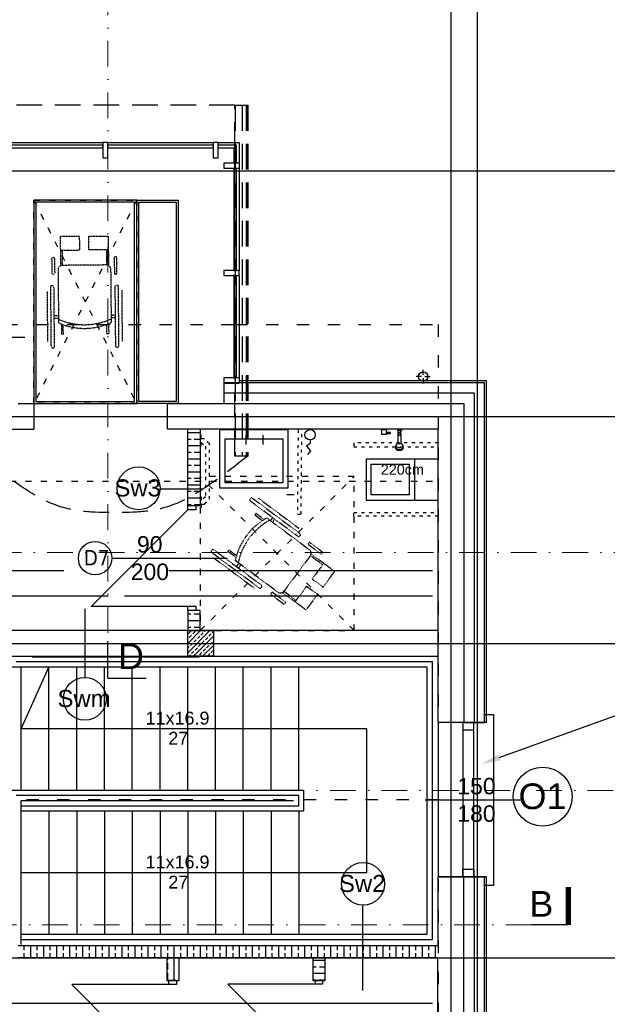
# Model space of a CAD drawing. Header units: millimetres. Extents: x -7023 to 53801, y 9849 to 33561.
# Tile 361 of 537: x 15680 to 16251, y 29284 to 30242. Entities that reach past the tile are written whole.
import ezdxf

# ---------------------------------------------------------------- set-up
doc = ezdxf.new("R2010")
doc.units = ezdxf.units.MM
for name, pattern in [('ACAD_ISO03W100', [30, 12, -18]), ('DASHDOT', [1, 0.5, -0.25, 0, -0.25]), ('DASHED2', [0.375, 0.25, -0.125])]:
    doc.linetypes.add(name, pattern=pattern)
doc.layers.add('.IE_podklad', color=252, linetype='Continuous')
doc.styles.add('Arial', font='arial.ttf', dxfattribs={"height": 125})
doc.styles.add('Opisowy', font='arial.ttf')
doc.styles.get("Standard").update_dxf_attribs({"font": 'arial.ttf'})
doc.linetypes.add('ZIGZAG', pattern='A,0.00254,-5.08,[131,ltypeshp.shx,S=5.08,R=0,X=-5.08,Y=0],-10.16,[131,ltypeshp.shx,S=5.08,R=180,X=5.08,Y=0],-5.08', length=20.32254)

# ---------------------------------------------------------------- blocks, each defined once
blk = doc.blocks.new('A$C1DFA66E7')
at = {"layer": '.IE_podklad'}
blk.add_lwpolyline([(0, 5.07), (0, 8.45), (3.44, 11.29), (-0.26, 15.76), (2.53, 19.42)], dxfattribs=at)
blk.add_circle((0, 0), 5.07, dxfattribs=at)

msp = doc.modelspace()

# ---------------------------------------------------------------- linework, layer by layer
at = {"layer": '.IE_podklad', "ltscale": 25}
for p, q in [((16099.35, 30677.78), (16099.35, 28585.65)), ((16124.85, 30677.78), (16124.85, 28585.65)), ((14357.9, 30095.45), (17656.89, 30095.45)), ((14357.9, 29856.45), (17340.46, 29856.45)), ((14357.9, 29635.45), (17656.89, 29635.45)), ((15765.69, 29601.74), (15802.74, 29601.74)), ((14357.9, 29329.45), (17656.89, 29329.45))]:
    msp.add_line(p, q, dxfattribs=at)
at = {"layer": '.IE_podklad', "linetype": 'DASHDOT', "lineweight": 13, "ltscale": 50}
for p, q in [((15765.69, 30422.19), (15765.69, 29637.68)), ((14353.97, 29724.12), (16912.27, 29724.12))]:
    msp.add_line(p, q, dxfattribs=at)
at = {"layer": '.IE_podklad', "linetype": 'DASHED2', "ltscale": 100}
for p, q in [((15889.15, 30159.17), (15654.15, 30159.17)), ((15889.15, 29817.8), (15889.15, 30159.17)), ((15889.15, 30159.17), (15901.65, 30159.17)), ((15889.47, 30159.17), (15889.47, 29817.8)), ((15896.33, 30159.17), (15896.33, 29817.8)), ((15900.14, 30159.17), (15900.14, 29817.8)), ((15900.38, 30159.17), (15900.38, 29817.8)), ((15901.65, 30159.17), (15901.65, 29817.8)), ((15901.65, 29817.8), (15889.15, 29817.8))]:
    msp.add_line(p, q, dxfattribs=at)
at = {"layer": '.IE_podklad'}
for p, q in [((15653.35, 30122.95), (15760.59, 30122.95)), ((15760.59, 30120.4), (15658.35, 30120.4)), ((15658.35, 30117.9), (15760.59, 30117.9)), ((15760.59, 30117.9), (15760.59, 30120.4)), ((15765.59, 30122.95), (15868.02, 30122.95)), ((15868.02, 30120.4), (15765.59, 30120.4)), ((15765.59, 30117.9), (15868.02, 30117.9)), ((15873.02, 30117.9), (15888.3, 30117.9)), ((15888.3, 30117.9), (15888.3, 30102.95)), ((15893.35, 30102.95), (15878.35, 30102.95)), ((15878.35, 30097.95), (15893.35, 30097.95)), ((15888.3, 30097.95), (15888.3, 29998.39)), ((15890.8, 29998.39), (15890.8, 30097.95)), ((15893.35, 30097.95), (15893.35, 29998.08)), ((15888.3, 29998.39), (15890.8, 29998.39)), ((15888.3, 29993.39), (15888.3, 29893.84)), ((15890.8, 29993.39), (15888.3, 29993.39)), ((15890.8, 29893.84), (15890.8, 29993.39)), ((15893.35, 29993.08), (15893.35, 29888.84)), ((15617.24, 29933.67), (15684.71, 29933.67)), ((16131.85, 29888.95), (15878.35, 29888.95)), ((15878.35, 29888.95), (15878.35, 29868.95)), ((16133.85, 29890.95), (15893.35, 29890.95)), ((16131.85, 29558.51), (16131.85, 29888.95)), ((16133.85, 29558.51), (16133.85, 29890.95)), ((15678.35, 29868.95), (15693.65, 29868.95)), ((15693.65, 29868.95), (15693.65, 29843.95)), ((15823.69, 29843.95), (15823.69, 29868.95)), ((15823.69, 29868.95), (16111.85, 29868.95)), ((16111.85, 29868.95), (16111.85, 29558.51)), ((15420.85, 29843.95), (15693.65, 29843.95)), ((16086.85, 29843.95), (15823.69, 29843.95)), ((15843.35, 29769.45), (15843.35, 29843.7)), ((15843.35, 29840.7), (15855.35, 29840.7)), ((15855.35, 29843.7), (15855.35, 29769.45)), ((15899.91, 29838.18), (15899.91, 29829.18)), ((15916.34, 29838.18), (15916.34, 29829.18)), ((16037.18, 29843.7), (16031.18, 29843.7)), ((16031.18, 29843.7), (16031.18, 29843.2)), ((16031.18, 29843.2), (16031.67, 29843.2)), ((16031.67, 29843.2), (16031.67, 29839.2)), ((16036.69, 29843.2), (16031.67, 29843.2)), ((16031.67, 29839.2), (16036.69, 29839.2)), ((16036.69, 29840.92), (16036.69, 29843.2)), ((16036.69, 29843.2), (16037.18, 29843.2)), ((16040.59, 29840.92), (16036.69, 29840.92)), ((16036.69, 29839.89), (16036.69, 29840.92)), ((16036.69, 29839.2), (16036.69, 29839.89)), ((16036.69, 29839.89), (16040.59, 29839.89)), ((16037.18, 29843.2), (16037.18, 29843.7)), ((16040.59, 29839.89), (16040.59, 29840.92)), ((16047.2, 29843.2), (16051.2, 29843.2)), ((16086.85, 29558.51), (16086.85, 29843.95)), ((15843.35, 29834.35), (15846.52, 29834.35)), ((15843.35, 29828), (15855.35, 29828)), ((15849.7, 29834.35), (15855.35, 29834.35)), ((15843.35, 29821.65), (15846.52, 29821.65)), ((15849.7, 29821.65), (15855.35, 29821.65)), ((15843.35, 29815.3), (15855.35, 29815.3)), ((15843.35, 29808.95), (15846.52, 29808.95)), ((15849.7, 29808.95), (15855.35, 29808.95)), ((15843.35, 29802.6), (15855.35, 29802.6)), ((15843.35, 29796.25), (15846.52, 29796.25)), ((15843.35, 29789.9), (15855.35, 29789.9)), ((15849.7, 29796.25), (15855.35, 29796.25)), ((15815.8, 29786.01), (15858.5, 29786.01)), ((15843.35, 29783.55), (15846.52, 29783.55)), ((15849.7, 29783.55), (15855.35, 29783.55)), ((15939.81, 29780.4), (15946.85, 29780.4)), ((15843.35, 29777.2), (15855.35, 29777.2)), ((15843.35, 29770.85), (15846.52, 29770.85)), ((15849.7, 29770.85), (15855.35, 29770.85)), ((15843.35, 29765.45), (15749.35, 29671.45)), ((15855.35, 29769.45), (15843.35, 29769.45)), ((15843.35, 29765.45), (15843.35, 29769.45)), ((15851.35, 29769.45), (15843.35, 29769.45)), ((15851.35, 29765.45), (15843.35, 29765.45)), ((15851.35, 29765.45), (15851.35, 29769.45)), ((15769.33, 29718.45), (15881.51, 29718.45)), ((15283.35, 29706.45), (15722.72, 29706.45)), ((15824.99, 29706.45), (16081.35, 29706.45)), ((15766.02, 29681.45), (15258.35, 29681.45)), ((16081.35, 29681.45), (15781.69, 29681.45)), ((15743.63, 29601.86), (15743.63, 29669.33)), ((15843.35, 29671.45), (15749.35, 29671.45)), ((15843.35, 29667.45), (15843.35, 29671.45)), ((15851.35, 29671.45), (15843.35, 29671.45)), ((15855.35, 29667.45), (15843.35, 29667.45)), ((15843.35, 29667.45), (15843.35, 29647.95)), ((15851.35, 29667.45), (15843.35, 29667.45)), ((15851.35, 29667.45), (15851.35, 29671.45)), ((15855.35, 29647.95), (15855.35, 29667.45)), ((15843.35, 29664.15), (15846.3, 29664.15)), ((15843.35, 29657.8), (15855.35, 29657.8)), ((15849.47, 29664.15), (15855.35, 29664.15)), ((16086.85, 29647.95), (15653.35, 29647.95)), ((15854.35, 29647.95), (15678.35, 29647.95)), ((15843.35, 29651.45), (15846.3, 29651.45)), ((15843.35, 29647.95), (15868.35, 29647.95)), ((15843.35, 29622.95), (15843.35, 29647.95)), ((15843.35, 29644.41), (15846.89, 29647.95)), ((15843.35, 29635.43), (15855.87, 29647.95)), ((15843.35, 29626.45), (15864.85, 29647.95)), ((15848.19, 29644.75), (15850.43, 29647)), ((15849.47, 29651.45), (15855.35, 29651.45)), ((16086.85, 29647.95), (15855.35, 29647.95)), ((15856.04, 29643.63), (15858.29, 29645.88)), ((15859.41, 29647), (15860.36, 29647.95)), ((15867.27, 29645.88), (15868.35, 29646.96)), ((15868.35, 29647.95), (15868.35, 29622.95)), ((15843.35, 29639.92), (15843.7, 29640.26)), ((15844.82, 29641.38), (15847.06, 29643.63)), ((15848.83, 29622.95), (15868.35, 29642.47)), ((15849.31, 29636.89), (15851.55, 29639.14)), ((15852.68, 29640.26), (15854.92, 29642.51)), ((15857.17, 29635.77), (15859.41, 29638.02)), ((15860.53, 29639.14), (15862.78, 29641.38)), ((15863.9, 29642.51), (15866.15, 29644.75)), ((15865.02, 29634.65), (15867.27, 29636.89)), ((15843.35, 29630.94), (15844.82, 29632.4)), ((15845.94, 29633.53), (15848.19, 29635.77)), ((15847.06, 29625.67), (15849.31, 29627.91)), ((15850.43, 29629.04), (15852.68, 29631.28)), ((15853.8, 29632.4), (15856.04, 29634.65)), ((15854.92, 29624.55), (15857.17, 29626.79)), ((15857.81, 29622.95), (15868.35, 29633.49)), ((15858.29, 29627.91), (15860.53, 29630.16)), ((15861.66, 29631.28), (15863.9, 29633.53)), ((15866.15, 29626.79), (15868.35, 29629)), ((15653.35, 29622.95), (16086.85, 29622.95)), ((15681.35, 29617.45), (15676.35, 29617.45)), ((15951.35, 29617.45), (15681.35, 29617.45)), ((15691.85, 29622.45), (15854.35, 29622.45)), ((15868.35, 29622.95), (15843.35, 29622.95)), ((15844.34, 29622.95), (15845.94, 29624.55)), ((15853.32, 29622.95), (15853.8, 29623.42)), ((15862.78, 29623.42), (15865.02, 29625.67)), ((15866.79, 29622.95), (15868.35, 29624.51)), ((16081.35, 29617.45), (15951.35, 29617.45)), ((16081.35, 29347.45), (16081.35, 29617.45)), ((15681.35, 29612.45), (15671.35, 29612.45)), ((15681.35, 29492.45), (15681.35, 29612.45)), ((15951.35, 29612.45), (15681.35, 29612.45)), ((15681.35, 29552.45), (15708.35, 29612.45)), ((15708.35, 29492.45), (15708.35, 29612.45)), ((15735.35, 29492.45), (15735.35, 29612.45)), ((15762.35, 29492.45), (15762.35, 29612.45)), ((15789.35, 29492.45), (15789.35, 29612.45)), ((15816.35, 29492.45), (15816.35, 29612.45)), ((15843.35, 29492.45), (15843.35, 29612.45)), ((15870.35, 29492.45), (15870.35, 29612.45)), ((15897.35, 29492.45), (15897.35, 29612.45)), ((15924.35, 29492.45), (15924.35, 29612.45)), ((15951.35, 29492.45), (15951.35, 29612.45)), ((16076.35, 29612.45), (15951.35, 29612.45)), ((16076.35, 29352.45), (16076.35, 29612.45)), ((16017.48, 29552.45), (15681.35, 29552.45)), ((16017.48, 29412.45), (16017.48, 29552.45)), ((16131.85, 29558.51), (16086.85, 29558.51)), ((16111.85, 29558.51), (16086.85, 29558.51)), ((16086.85, 29557.89), (16086.85, 29408.51)), ((16112.12, 29558.51), (16131.85, 29558.51)), ((16134.38, 29558.51), (16132.38, 29558.51)), ((15681.35, 29492.45), (15671.35, 29492.45)), ((15956.35, 29492.45), (15681.35, 29492.45)), ((15956.35, 29472.45), (15956.35, 29492.45)), ((15681.35, 29487.45), (15676.35, 29487.45)), ((15951.35, 29487.45), (15681.35, 29487.45)), ((15951.35, 29477.45), (15951.35, 29487.45)), ((16074.23, 29483.2), (16168.95, 29483.2)), ((16081.35, 29483.45), (16136.35, 29483.45)), ((15681.35, 29342.45), (15681.35, 29482.45)), ((15946.35, 29482.45), (15681.35, 29482.45)), ((15681.35, 29477.45), (15951.35, 29477.45)), ((15681.35, 29472.45), (15951.35, 29472.45)), ((15708.35, 29472.45), (15708.35, 29352.45)), ((15735.35, 29472.45), (15735.35, 29352.45)), ((15762.35, 29472.45), (15762.35, 29352.45)), ((15789.35, 29472.45), (15789.35, 29352.45)), ((15816.35, 29472.45), (15816.35, 29352.45)), ((15843.35, 29472.45), (15843.35, 29352.45)), ((15870.35, 29472.45), (15870.35, 29352.45)), ((15897.35, 29472.45), (15897.35, 29352.45)), ((15924.35, 29472.45), (15924.35, 29352.45)), ((15951.35, 29472.45), (15951.35, 29352.45)), ((15951.35, 29472.45), (15956.35, 29472.45)), ((15681.35, 29412.45), (15951.35, 29412.45)), ((15951.35, 29412.45), (16017.48, 29412.45)), ((16111.85, 29408.51), (16086.85, 29408.51)), ((16086.85, 29341.45), (16086.85, 29408.51)), ((16086.85, 29408.51), (16131.85, 29408.51)), ((16111.85, 29097.95), (16111.85, 29408.51)), ((16131.85, 29408.51), (16111.85, 29408.51)), ((16131.85, 29077.95), (16131.85, 29408.51)), ((16133.85, 29408.51), (16131.85, 29408.51)), ((16133.85, 29075.95), (16133.85, 29408.51)), ((16013.39, 29381.28), (16013.39, 29297.74)), ((15681.35, 29352.45), (15951.35, 29352.45)), ((15951.35, 29352.45), (16076.35, 29352.45)), ((15678.35, 29341.45), (16086.85, 29341.45)), ((15681.35, 29347.45), (15951.35, 29347.45)), ((15684.22, 29337.12), (15684.22, 29341.45)), ((15690.57, 29329.45), (15690.57, 29341.45)), ((15696.92, 29337.12), (15696.92, 29341.45)), ((15703.27, 29329.45), (15703.27, 29341.45)), ((15709.62, 29337.12), (15709.62, 29341.45)), ((15715.97, 29329.45), (15715.97, 29341.45)), ((15722.32, 29337.12), (15722.32, 29341.45)), ((15728.67, 29329.45), (15728.67, 29341.45)), ((15735.02, 29337.12), (15735.02, 29341.45)), ((15741.37, 29329.45), (15741.37, 29341.45)), ((15747.72, 29337.12), (15747.72, 29341.45)), ((15754.07, 29329.45), (15754.07, 29341.45)), ((15760.42, 29337.12), (15760.42, 29341.45)), ((15766.77, 29329.45), (15766.77, 29341.45)), ((15773.12, 29337.12), (15773.12, 29341.45)), ((15779.47, 29329.45), (15779.47, 29341.45)), ((15785.82, 29337.12), (15785.82, 29341.45)), ((15792.17, 29329.45), (15792.17, 29341.45)), ((15798.52, 29337.12), (15798.52, 29341.45)), ((15804.87, 29329.45), (15804.87, 29341.45)), ((15811.22, 29337.12), (15811.22, 29341.45)), ((15817.57, 29329.45), (15817.57, 29341.45)), ((15823.92, 29337.12), (15823.92, 29341.45)), ((15830.27, 29307.45), (15830.27, 29341.45)), ((15836.62, 29337.12), (15836.62, 29341.45)), ((15842.97, 29329.45), (15842.97, 29341.45)), ((15849.32, 29337.12), (15849.32, 29341.45)), ((15855.67, 29329.45), (15855.67, 29341.45)), ((15862.02, 29337.12), (15862.02, 29341.45)), ((15868.37, 29329.45), (15868.37, 29341.45)), ((15874.72, 29337.12), (15874.72, 29341.45)), ((15881.07, 29329.45), (15881.07, 29341.45)), ((15887.42, 29337.12), (15887.42, 29341.45)), ((15893.77, 29329.45), (15893.77, 29341.45)), ((15900.12, 29337.12), (15900.12, 29341.45)), ((15906.47, 29329.45), (15906.47, 29341.45)), ((15912.82, 29337.12), (15912.82, 29341.45)), ((15919.17, 29329.45), (15919.17, 29341.45)), ((15925.52, 29337.12), (15925.52, 29341.45)), ((15931.87, 29329.45), (15931.87, 29341.45)), ((15938.22, 29337.12), (15938.22, 29341.45)), ((15944.57, 29329.45), (15944.57, 29341.45)), ((15950.92, 29337.12), (15950.92, 29341.45)), ((15951.35, 29347.45), (16081.35, 29347.45)), ((15957.27, 29329.45), (15957.27, 29341.45)), ((15963.62, 29337.12), (15963.62, 29341.45)), ((15969.97, 29329.45), (15969.97, 29341.45)), ((15976.32, 29337.12), (15976.32, 29341.45)), ((15982.67, 29329.45), (15982.67, 29341.45)), ((15989.02, 29337.12), (15989.02, 29341.45)), ((15995.37, 29329.45), (15995.37, 29341.45)), ((16001.72, 29337.12), (16001.72, 29341.45)), ((16008.07, 29329.45), (16008.07, 29341.45)), ((16014.42, 29337.12), (16014.42, 29341.45)), ((16020.77, 29329.45), (16020.77, 29341.45)), ((16027.12, 29337.12), (16027.12, 29341.45)), ((16033.47, 29329.45), (16033.47, 29341.45)), ((16039.82, 29337.12), (16039.82, 29341.45)), ((16046.17, 29329.45), (16046.17, 29341.45)), ((16052.52, 29337.12), (16052.52, 29341.45)), ((16058.87, 29329.45), (16058.87, 29341.45)), ((16065.22, 29337.12), (16065.22, 29341.45)), ((16071.57, 29329.45), (16071.57, 29341.45)), ((16077.92, 29337.12), (16077.92, 29341.45)), ((16084.27, 29329.45), (16084.27, 29341.45)), ((16086.67, 29329.45), (15678.35, 29329.45)), ((15684.22, 29329.45), (15684.22, 29333.95)), ((15696.92, 29329.45), (15696.92, 29333.95)), ((15709.62, 29329.45), (15709.62, 29333.95)), ((15722.32, 29329.45), (15722.32, 29333.95)), ((15735.02, 29329.45), (15735.02, 29333.95)), ((15747.72, 29329.45), (15747.72, 29333.95)), ((15760.42, 29329.45), (15760.42, 29333.95)), ((15773.12, 29329.45), (15773.12, 29333.95)), ((15785.82, 29329.45), (15785.82, 29333.95)), ((15798.52, 29329.45), (15798.52, 29333.95)), ((15811.22, 29329.45), (15811.22, 29333.95)), ((15822.85, 29329.45), (15822.85, 29307.45)), ((15823.92, 29327.6), (15823.92, 29333.95)), ((15834.85, 29307.45), (15834.85, 29329.45)), ((15836.62, 29329.45), (15836.62, 29333.95)), ((15849.32, 29329.45), (15849.32, 29333.95)), ((15862.02, 29329.45), (15862.02, 29333.95)), ((15874.72, 29329.45), (15874.72, 29333.95)), ((15887.42, 29329.45), (15887.42, 29333.95)), ((15900.12, 29329.45), (15900.12, 29333.95)), ((15912.82, 29329.45), (15912.82, 29333.95)), ((15925.52, 29329.45), (15925.52, 29333.95)), ((15938.22, 29329.45), (15938.22, 29333.95)), ((15950.92, 29329.45), (15950.92, 29333.95)), ((15963.62, 29329.45), (15963.62, 29333.95)), ((15964.85, 29329.45), (15964.85, 29307.45)), ((15976.32, 29329.45), (15976.32, 29333.95)), ((15976.85, 29307.45), (15976.85, 29329.45)), ((15989.02, 29329.45), (15989.02, 29333.95)), ((16001.72, 29329.45), (16001.72, 29333.95)), ((16014.42, 29329.45), (16014.42, 29333.95)), ((16027.12, 29329.45), (16027.12, 29333.95)), ((16039.82, 29329.45), (16039.82, 29333.95)), ((16052.52, 29329.45), (16052.52, 29333.95)), ((16065.22, 29329.45), (16065.22, 29333.95)), ((16077.92, 29329.45), (16077.92, 29333.95)), ((16086.85, 29122.95), (16086.67, 29329.45)), ((15823.92, 29318.07), (15823.92, 29324.42)), ((15964.85, 29327.3), (15976.85, 29327.3)), ((15964.85, 29320.95), (15968.3, 29320.95)), ((15971.47, 29320.95), (15976.85, 29320.95)), ((15823.92, 29308.55), (15823.92, 29314.9)), ((15964.85, 29314.6), (15976.85, 29314.6)), ((15824.46, 29303.45), (15730.46, 29303.45)), ((15824.46, 29209.45), (15730.46, 29303.45)), ((15822.85, 29307.45), (15834.85, 29307.45)), ((15824.46, 29307.45), (15824.46, 29303.45)), ((15832.46, 29307.45), (15824.46, 29307.45)), ((15832.46, 29303.45), (15824.46, 29303.45)), ((15832.46, 29307.45), (15832.46, 29303.45)), ((15967.25, 29303.84), (15882.46, 29303.84)), ((15967.25, 29219.05), (15882.46, 29303.84)), ((15964.85, 29308.25), (15968.3, 29308.25)), ((15964.85, 29307.45), (15976.85, 29307.45)), ((15967.25, 29307.45), (15967.25, 29303.84)), ((15974.46, 29307.45), (15967.25, 29307.45)), ((15974.46, 29303.84), (15967.25, 29303.84)), ((15971.47, 29308.25), (15976.85, 29308.25)), ((15974.46, 29307.45), (15974.46, 29303.84)), ((14862.35, 29285.45), (16081.35, 29285.45))]:
    msp.add_line(p, q, dxfattribs=at)
at = {"layer": '.IE_podklad', "extrusion": (0, 0, -1)}
for p, q in [((15765.59, 30122.95), (15760.59, 30122.95)), ((15760.59, 30122.95), (15760.59, 30107.95)), ((15765.59, 30107.95), (15765.59, 30122.95)), ((15873.02, 30122.95), (15868.02, 30122.95)), ((15868.02, 30122.95), (15868.02, 30107.95)), ((15873.02, 30107.95), (15873.02, 30122.95)), ((15893.35, 29998.39), (15878.35, 29998.39)), ((15878.35, 29993.39), (15893.35, 29993.39)), ((15893.35, 29993.39), (15893.35, 29998.39)), ((15893.35, 29893.84), (15878.35, 29893.84)), ((15878.35, 29888.84), (15893.35, 29888.84))]:
    msp.add_line(p, q, dxfattribs=at)
at = {"layer": '.IE_podklad', "lineweight": 25}
for p, q in [((15765.59, 30120.4), (15765.59, 30117.9)), ((15868.02, 30117.9), (15868.02, 30120.4))]:
    msp.add_line(p, q, dxfattribs=at)
at = {"layer": '.IE_podklad', "linetype": 'ACAD_ISO03W100', "ltscale": 0.5}
for p, q in [((15693.65, 30066.95), (15793.65, 29868.95)), ((15793.65, 30066.95), (15693.65, 29868.95)), ((15370.35, 29793.45), (16086.85, 29793.45)), ((15855.35, 29647.95), (16005.35, 29797.95)), ((16005.35, 29647.95), (15855.35, 29797.95))]:
    msp.add_line(p, q, dxfattribs=at)
at = {"layer": '.IE_podklad', "linetype": 'ACAD_ISO03W100', "ltscale": 0.004}
for p, q in [((15719.39, 30018.21), (15719.53, 30002.95)), ((15721.1, 30018.22), (15721.25, 30002.96)), ((15764.33, 30018.63), (15764.47, 30003.37)), ((15766.05, 30018.64), (15766.19, 30003.38)), ((15764.3, 30003.8), (15721.41, 30003.4)), ((15717.15, 29999.06), (15717.64, 29947.46)), ((15769.13, 29947.95), (15768.64, 29999.54)), ((15707.25, 29929.03), (15706.78, 29978.46)), ((15779.86, 29929.71), (15779.39, 29979.14)), ((15717.57, 29954.29), (15713.48, 29954.25)), ((15772.7, 29954.81), (15769.06, 29954.77)), ((15772.72, 29952.34), (15769.08, 29952.3)), ((15717.6, 29951.82), (15713.5, 29951.78)), ((15720.45, 29946.29), (15720.54, 29936.32)), ((15722.32, 29936.34), (15722.24, 29945.63)), ((15764.65, 29936.73), (15764.56, 29946.03)), ((15766.33, 29946.72), (15766.43, 29936.75)), ((15720.54, 29936.32), (15722.32, 29936.34)), ((15766.43, 29936.75), (15764.65, 29936.73)), ((15911.87, 29776.98), (15951.52, 29747.47)), ((15909.64, 29761.99), (15908.57, 29760.56)), ((15908.57, 29760.56), (15916.03, 29755.01)), ((15917.63, 29756.03), (15909.64, 29761.99)), ((15920.27, 29757.57), (15961.66, 29726.76)), ((15925.93, 29757.88), (15923.76, 29754.97)), ((15927.91, 29756.41), (15925.74, 29753.49)), ((15882.24, 29725.18), (15883.3, 29726.6)), ((15890.24, 29719.22), (15882.24, 29725.18)), ((15883.3, 29726.6), (15890.76, 29721.06)), ((15975.56, 29713.41), (15963.32, 29722.52)), ((15868.52, 29718.73), (15908.17, 29689.22)), ((15930.92, 29685.45), (15889.53, 29716.26)), ((15893.02, 29713.66), (15890.58, 29710.37)), ((15962.54, 29720.75), (15936.94, 29686.34)), ((15974.54, 29712.03), (15962.29, 29721.14)), ((15895, 29712.18), (15892.56, 29708.9)), ((15947.7, 29675.97), (15935.46, 29685.08)), ((15948.73, 29677.35), (15936.49, 29686.46))]:
    msp.add_line(p, q, dxfattribs=at)
at = {"layer": '.IE_podklad', "linetype": 'ACAD_ISO03W100'}
for p, q in [((15665.85, 29945.95), (15889.47, 29945.95)), ((15889.47, 29945.95), (16086.85, 29945.95)), ((16086.85, 29945.95), (16086.85, 29020.95)), ((16088.35, 29483.45), (15060.35, 29483.45))]:
    msp.add_line(p, q, dxfattribs=at)
at = {"layer": '.IE_podklad', "linetype": 'Continuous'}
for p, q in [((16070.7, 29895.19), (16065.66, 29895.19)), ((16072.38, 29896.87), (16072.38, 29901.91)), ((16074.06, 29895.19), (16079.1, 29895.19)), ((16072.38, 29893.51), (16072.38, 29888.47))]:
    msp.add_line(p, q, dxfattribs=at)
at = {"layer": '.IE_podklad', "linetype": 'ZIGZAG'}
for p, q in [((16122.38, 29878.95), (15878.35, 29878.95)), ((16122.38, 29558.51), (16122.38, 29878.95)), ((16122.09, 29408.51), (16122.09, 29087.95))]:
    msp.add_line(p, q, dxfattribs=at)
at = {"layer": '.IE_podklad', "ltscale": 0.3}
for p, q in [((16047.2, 29843.7), (16051.2, 29843.7)), ((16047.2, 29843.7), (16047.2, 29842.7)), ((16047.2, 29842.7), (16051.2, 29842.7)), ((16051.2, 29843.7), (16051.2, 29842.7))]:
    msp.add_line(p, q, dxfattribs=at)
at = {"layer": '.IE_podklad', "ltscale": 0.03}
for p, q in [((16047.8, 29839.3, 0), (16047.8, 29829.75, 0)), ((16047.9, 29839.3, 0), (16047.9, 29842.7)), ((16050.5, 29839.3, 0), (16050.5, 29842.7)), ((16050.6, 29839.3, 0), (16050.6, 29829.75, 0)), ((16045.7, 29826.06, 0), (16045.7, 29828.05, 0)), ((16045.7, 29826.86, 0), (16045.7, 29828.05, 0)), ((16052.7, 29826.06, 0), (16052.7, 29828.05, 0)), ((16052.7, 29828.05, 0), (16052.7, 29826.86, 0)), ((16045.42, 29826.06, 0), (16045.42, 29825.56, 0)), ((16052.7, 29826.86, 0), (16052.85, 29826.6, 0)), ((16052.97, 29826.06, 0), (16052.97, 29825.56, 0)), ((16052.97, 29826.06, 0), (16052.97, 29825.56, 0))]:
    msp.add_line(p, q, dxfattribs=at)
at = {"layer": '.IE_podklad', "lineweight": 30, "ltscale": 25}
msp.add_line((15765.69, 29601.74), (15765.69, 29637.68), dxfattribs=at)
at = {"layer": '.IE_podklad'}
for points in [[(15873.02, 30122.95), (15893.35, 30122.95), (15893.35, 30102.95)], [(15890.8, 30102.95), (15890.8, 30120.4), (15873.02, 30120.4)], [(15760.59, 30107.95), (15765.59, 30107.95)], [(15868.02, 30107.95), (15873.02, 30107.95)], [(15878.35, 30102.95), (15878.35, 30097.95)], [(15893.35, 30102.95), (15893.35, 30097.95)], [(15878.35, 29998.39), (15878.35, 29993.39)], [(15878.35, 29893.84), (15878.35, 29888.95)], [(15893.35, 29893.84), (15893.35, 29888.84)], [(15934.08, 29843.7), (15881.28, 29843.7)]]:
    msp.add_lwpolyline(points, dxfattribs=at)
at = {"layer": '.IE_podklad', "ltscale": 0.3}
for points in [[(15693.65, 30066.95), (15693.65, 29868.95), (15793.65, 29868.95), (15793.65, 30066.95)], [(15695.65, 30064.95), (15695.65, 29870.95), (15791.65, 29870.95), (15791.65, 30064.95)], [(15793.65, 30066.95), (15834.15, 30066.95), (15834.15, 29868.95), (15793.65, 29868.95)], [(15795.65, 30064.95), (15832.15, 30064.95), (15832.15, 29870.95), (15795.65, 29870.95)]]:
    msp.add_lwpolyline(points, close=True, dxfattribs=at)
at = {"layer": '.IE_podklad', "linetype": 'ACAD_ISO03W100', "ltscale": 0.5}
for points in [[(15693.65, 30066.95), (15793.65, 30066.95), (15793.65, 29868.95), (15693.65, 29868.95)], [(15855.35, 29647.95), (16005.35, 29647.95), (16005.35, 29797.95), (15855.35, 29797.95)]]:
    msp.add_lwpolyline(points, close=True, dxfattribs=at)
at = {"layer": '.IE_podklad', "linetype": 'ACAD_ISO03W100', "ltscale": 0.004}
for points in [[(15719.26, 30031.46), (15719.39, 30018.21), (15738.27, 30018.38), (15738.15, 30031.64)], [(15765.92, 30031.9), (15766.05, 30018.64), (15747.16, 30018.47), (15747.04, 30031.72)], [(15986.2, 29705.49), (15975.56, 29713.41), (15964.29, 29698.25), (15974.92, 29690.34)], [(15958.34, 29668.06), (15947.7, 29675.97), (15958.98, 29691.13), (15969.62, 29683.21)]]:
    msp.add_lwpolyline(points, close=True, dxfattribs=at)
for points in [[(15712.11, 30011.2), (15712.88, 30011.21, -0.414214), (15713.75, 30010.36), (15713.89, 29995.35, -0.414214), (15713.04, 29994.49), (15712.27, 29994.48, -0.414214), (15711.4, 29995.33), (15711.26, 30010.33, -0.414214)], [(15773.45, 30011.78), (15772.68, 30011.77, 0.414214), (15771.83, 30010.9), (15771.97, 29995.9, 0.414214), (15772.84, 29995.05), (15773.61, 29995.05, 0.414214), (15774.46, 29995.92), (15774.32, 30010.93, 0.414214)], [(15711.91, 29983.43), (15711.05, 29983.43, 0.414214), (15709.77, 29982.12), (15710.31, 29924.51, 0.414214), (15711.62, 29923.23), (15712.48, 29923.24, 0.414214), (15713.75, 29924.54), (15713.21, 29982.16, 0.414214)], [(15774.57, 29984.02), (15773.71, 29984.01, 0.414214), (15772.44, 29982.71), (15772.98, 29925.09, 0.414214), (15774.28, 29923.82), (15775.14, 29923.82, 0.414214), (15776.42, 29925.13), (15775.88, 29982.74, 0.414214)], [(15952.62, 29740.7), (15952.11, 29740.01, -0.414214), (15950.3, 29739.75), (15904.08, 29774.15, -0.414214), (15903.81, 29775.95), (15904.33, 29776.64, -0.414214), (15906.13, 29776.91), (15952.36, 29742.51, -0.414214)], [(15974.38, 29723.44), (15973.92, 29722.82, -0.414214), (15972.72, 29722.64), (15960.68, 29731.6, -0.414214), (15960.5, 29732.8), (15960.97, 29733.42, -0.414214), (15962.17, 29733.6), (15974.2, 29724.64, -0.414214)], [(15915.21, 29690.43), (15914.7, 29689.74, -0.414214), (15912.89, 29689.48), (15866.67, 29723.88, -0.414214), (15866.4, 29725.68), (15866.92, 29726.37, -0.414214), (15868.72, 29726.64), (15914.94, 29692.24, -0.414214)], [(15937.76, 29674.23), (15938.22, 29674.85, 0.414214), (15938.04, 29676.05), (15926.01, 29685.01, 0.414214), (15924.8, 29684.83), (15924.34, 29684.21, 0.414214), (15924.52, 29683.01), (15936.55, 29674.05, 0.414214)]]:
    msp.add_lwpolyline(points, format="xyb", close=True, dxfattribs=at)
at = {"layer": '.IE_podklad', "linetype": 'ACAD_ISO03W100', "ltscale": 0.25}
for points in [[(15855.69, 29827.72), (15856.52, 29827.72), (15856.52, 29837.87), (15855.69, 29837.87)], [(15950.68, 29843.4), (15950, 29761.29), (15953.61, 29761.26), (15954.29, 29843.37)], [(15856.52, 29771.02), (15859.47, 29771.02), (15864.34, 29775.89), (15864.34, 29829.62), (15859.47, 29834.69), (15856.52, 29834.69)], [(15856.52, 29831.18), (15860.53, 29827.48), (15860.53, 29778.21), (15856.84, 29774.82), (15856.52, 29774.82)], [(16086.92, 29830.58), (16004.8, 29830.58), (16004.8, 29826.97), (16086.92, 29826.97)], [(15855.69, 29778.01), (15856.52, 29778.01), (15856.52, 29767.85), (15855.69, 29767.85)], [(16086.92, 29759.36), (16004.8, 29759.36), (16004.8, 29762.97), (16086.92, 29762.97)]]:
    msp.add_lwpolyline(points, dxfattribs=at)
at = {"layer": '.IE_podklad'}
for points in [[(15874.68, 29843.7), (15940.68, 29843.7), (15940.68, 29786.7), (15874.68, 29786.7)], [(15879.68, 29834.7), (15935.68, 29834.7), (15935.68, 29791.7), (15879.68, 29791.7)], [(16016.85, 29774.97), (16086.85, 29774.97), (16086.85, 29814.97), (16016.85, 29814.97)], [(16021.85, 29809.97), (16058.76, 29809.97), (16058.76, 29779.97), (16021.85, 29779.97)], [(16086.85, 29814.97), (16063.76, 29814.97), (16063.76, 29774.97), (16086.85, 29774.97)], [(16131.85, 29558.51), (16131.85, 29566.48), (16140.69, 29566.48), (16140.69, 29399.92), (16131.85, 29399.92), (16131.85, 29408.51), (16121.67, 29408.51), (16121.67, 29558.51)], [(16111.06, 29558.51), (16111.06, 29408.51), (16121.67, 29408.51), (16121.67, 29558.51)], [(16111.06, 29558.51), (16111.06, 29551.29), (16121.67, 29551.29), (16121.67, 29558.51)], [(16111.06, 29408.51), (16111.06, 29415.72), (16121.67, 29415.72), (16121.67, 29408.51)]]:
    msp.add_lwpolyline(points, close=True, dxfattribs=at)
at = {"layer": '.IE_podklad', "linetype": 'ByBlock', "lineweight": -2}
msp.add_lwpolyline([(16146.32, 29524.53), (16371.17, 29605.7)], dxfattribs=at)
at = {"layer": '.IE_podklad', "linetype": 'DASHDOT', "lineweight": 13, "ltscale": 50}
for points in [[(17409.59, 29492.45), (14946.79, 29492.45)], [(16177.63, 29361.58), (14946.79, 29361.58)]]:
    msp.add_lwpolyline(points, dxfattribs=at)
at = {"layer": '.IE_podklad', "ltscale": 25, "const_width": 5}
msp.add_lwpolyline([(16213.57, 29361.58), (16213.57, 29398.63)], dxfattribs=at)
at = {"layer": '.IE_podklad', "lineweight": 30, "ltscale": 25}
msp.add_lwpolyline([(16213.57, 29361.58), (16177.63, 29361.58)], dxfattribs=at)
at = {"layer": '.IE_podklad', "linetype": 'Continuous'}
for centre, radius in [((16072.38, 29895.19), 4.5), ((15753.21, 29718.45), 16.31)]:
    msp.add_circle(centre, radius, dxfattribs=at)
at = {"layer": '.IE_podklad', "ltscale": 0.03}
msp.add_circle((16049.2, 29839.3, 0), 1.3, dxfattribs=at)
at = {"layer": '.IE_podklad'}
for centre, radius in [((15795.52, 29786.48), 20.85), ((15743.16, 29581.58), 20.85), ((16188.55, 29486.46), 28.69), ((16013.86, 29401.57), 20.85)]:
    msp.add_circle(centre, radius, dxfattribs=at)
at = {"layer": '.IE_podklad', "linetype": 'ACAD_ISO03W100', "ltscale": 0.004}
for centre, radius, start, end in [((15721.45, 29999.1), 4.3, 90.53739, 180.53739), ((15764.34, 29999.5), 4.3, 0.53739, 90.53739), ((15742.82, 30007.6), 61.95, 245.97991, 295.09487), ((15742.85, 30004.05), 61.95, 245.97991, 295.09487), ((15950.1, 29703.28), 61.95, 118.78549, 167.90044), ((15952.95, 29701.15), 61.95, 118.78549, 167.90044), ((15959.09, 29723.31), 4.3, 323.34297, 53.34297), ((15933.49, 29688.9), 4.3, 233.34297, 323.34297)]:
    msp.add_arc(centre, radius, start, end, dxfattribs=at)
at = {"layer": '.IE_podklad', "ltscale": 0.03}
msp.add_arc((16049.2, 29839.3, 0), 1.4, 0, 180, dxfattribs=at)
at = {"layer": '.IE_podklad', "ltscale": 0.03, "extrusion": (0, 0, -1)}
msp.add_ellipse((16049.2, 29828.05, 0), major_axis=(-3.5, 0), ratio=0.528596, dxfattribs=at)
at = {"layer": '.IE_podklad', "ltscale": 0.03}
for centre, start_param, end_param in [((16049.2, 29826.06, 0), -0.384776, 3.526331), ((16049.2, 29825.56, 0), 0, 3.141593)]:
    msp.add_ellipse(centre, major_axis=(-3.78, 0), ratio=0.563059, start_param=start_param, end_param=end_param, dxfattribs=at)
at = {"layer": '.IE_podklad', "ltscale": 0.03, "extrusion": (0, 0, -1)}
msp.add_ellipse((16049.2, 29826.06, 0), major_axis=(-3.5, 0), ratio=0.528596, start_param=3.141593, end_param=6.283185, dxfattribs=at)
at = {"layer": '.IE_podklad', "linetype": 'DASHED2', "ltscale": 100}
msp.add_open_spline([(15901.65, 29817.8), (15877.97, 29799.36), (15830.6, 29762.5), (15771.63, 29763.17), (15712.63, 29762.5), (15665.31, 29799.36), (15641.65, 29817.8)], degree=3, dxfattribs=at)
at = {"layer": '.IE_podklad'}
msp.add_solid([(16147.34, 29521.71), (16129.39, 29518.42), (16145.31, 29527.36)], dxfattribs=at)

# ---------------------------------------------------------------- block references
at = {"layer": '.IE_podklad', "rotation": 179.9999999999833}
msp.add_blockref('A$C1DFA66E7', (15962.34, 29838.62), dxfattribs=at)

# ---------------------------------------------------------------- texts
at = {"layer": '.IE_podklad', "linetype": 'Continuous', "lineweight": 9, "ltscale": 50, "style": 'Opisowy'}
msp.add_text('220cm', height=10, rotation=360, dxfattribs=at).set_placement((16031.11, 29799.76))
at = {"layer": '.IE_podklad', "linetype": 'Continuous'}
for s, height, style, p in [('Sw3', 16.64, 'Opisowy', (15772.02, 29778.53)), ('Swm', 16.64, 'Opisowy', (15716.66, 29573.62)), ('11x16.9', 12.5, 'Arial', (15802.33, 29556.61)), ('27', 12.5, 'Arial', (15824.4, 29536.99)), ('150', 16, 'Opisowy', (16105.53, 29488.67)), ('O1', 25, 'Opisowy', (16165.13, 29474.26)), ('180', 16, 'Opisowy', (16105.53, 29461.94)), ('11x16.9', 12.5, 'Arial', (15802.33, 29416.61)), ('27', 12.5, 'Arial', (15824.4, 29396.99)), ('Sw2', 16.64, 'Opisowy', (15990.44, 29393.61))]:
    msp.add_text(s, height=height, dxfattribs=dict(at, style=style)).set_placement(p)
at = {"layer": '.IE_podklad', "linetype": 'Continuous', "style": 'Opisowy'}
for s, p in [('90', (15793.92, 29723.92)), ('200', (15787.84, 29697.18))]:
    msp.add_text(s, height=16, rotation=360, dxfattribs=at).set_placement(p)
at = {"layer": '.IE_podklad', "linetype": 'Continuous', "ltscale": 25, "style": 'Arial'}
msp.add_text('D', height=25, dxfattribs=at).set_placement((15775.47, 29610.47))
at = {"layer": '.IE_podklad', "insert": (15742.27, 29726.39), "char_height": 15, "width": 230.4406, "attachment_point": 1}
msp.add_mtext('{\\fTahoma|b0|i0|c238|p34;D7}', dxfattribs=at)
at = {"layer": '.IE_podklad', "ltscale": 25, "insert": (16198.94, 29394.54), "char_height": 25, "attachment_point": 3, "style": 'Arial'}
msp.add_mtext_dynamic_manual_height_columns('B', width=190.3302, gutter_width=1, heights=[-25], dxfattribs=at)

doc.saveas('drawing.dxf')
